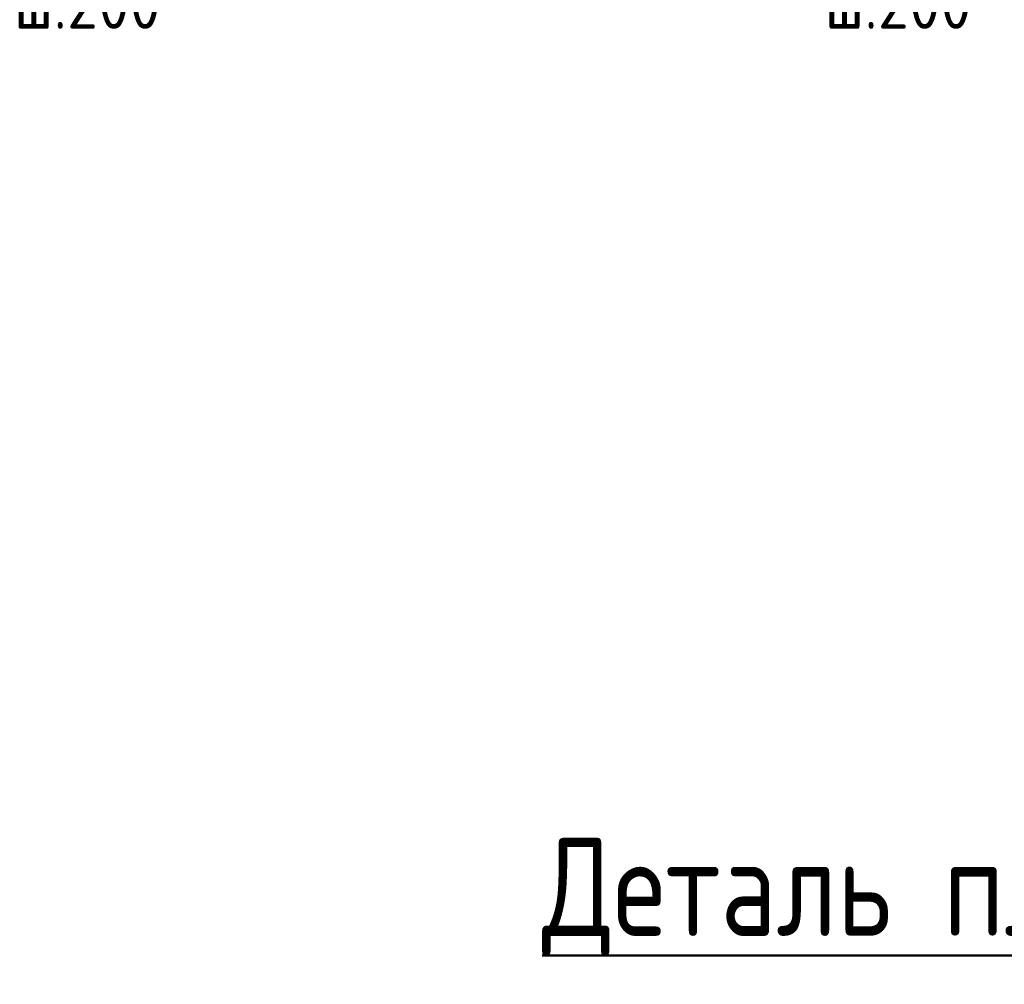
# Model space of a CAD drawing. Header units: millimetres. Extents: x 40580 to 1930067, y -240640 to 81020.
# Tile 415 of 656: x 1125314 to 1129820, y -208089 to -203673. Entities that reach past the tile are written whole.
import ezdxf

# ---------------------------------------------------------------- set-up
doc = ezdxf.new("R2010")
doc.units = ezdxf.units.MM
doc.layers.add('Текст_ общее', color=7, linetype='Continuous', lineweight=25)
doc.layers.add('Фоновоя арматура Х1', color=52, linetype='Continuous', lineweight=25)
doc.styles.add('GOST 2.304-81', font='txt')
doc.styles.add('ISOCPEUR', font='isocpeur.ttf')

msp = doc.modelspace()

# ---------------------------------------------------------------- texts
at = {"color": 7, "linetype": 'Continuous', "lineweight": 13, "transparency": 33554687, "insert": (1128998.4, -203714.2), "char_height": 220, "width": 962.814, "attachment_point": 7, "style": 'ISOCPEUR'}
msp.add_mtext('\\W0.95;ш.200 ', dxfattribs=at)
at = {"layer": 'Текст_ общее', "color": 7, "linetype": 'Continuous', "lineweight": 50, "transparency": 33554687, "insert": (1127704.3, -207959.9), "char_height": 450, "width": 4317.926, "attachment_point": 7, "style": 'GOST 2.304-81'}
msp.add_mtext('{\\LДеталь\\~плана\\~№6}', dxfattribs=at)
at = {"layer": 'Фоновоя арматура Х1', "color": 7, "linetype": 'Continuous', "lineweight": 13, "transparency": 33554687, "insert": (1125287.4, -203714.2), "char_height": 220, "width": 962.821, "attachment_point": 7, "style": 'ISOCPEUR'}
msp.add_mtext('\\W0.95;ш.200 ', dxfattribs=at)

doc.saveas('drawing.dxf')
